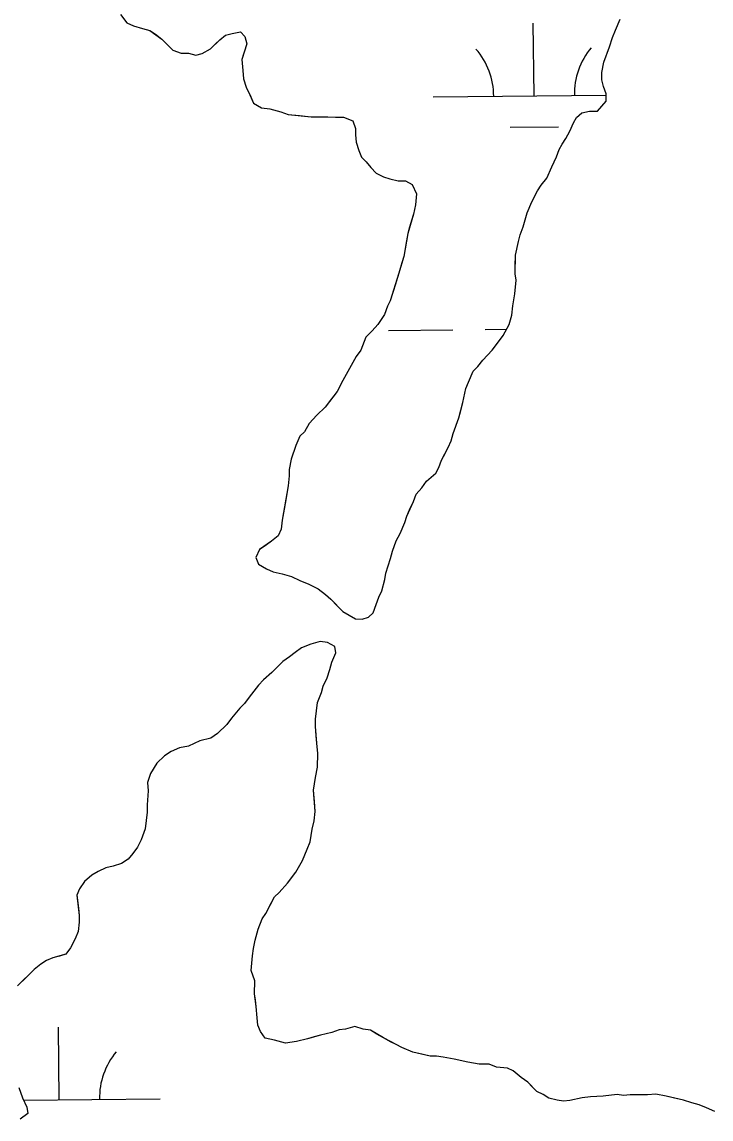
# Model space of a CAD drawing. Extents: x 3734862 to 3772949, y 391520 to 417239.
# Drawn here: x 3748991 to 3749332, y 410425 to 410968 of the extents above; entities that cross this region are included whole.
import ezdxf

# ---------------------------------------------------------------- set-up
doc = ezdxf.new("R2010")
doc.units = 0
doc.layers.add('V-TOPO-SHOR', color=7, linetype='Continuous')
doc.layers.add('V-WETL-SWMP', color=7, linetype='Continuous')

msp = doc.modelspace()

# ---------------------------------------------------------------- linework, layer by layer
at = {"layer": 'V-TOPO-SHOR'}
for points in [[(3749039.62, 410971.85), (3749042.77, 410967.69), (3749045.95, 410966.28), (3749050.51, 410964.85), (3749054.16, 410963.89), (3749056.88, 410962.02), (3749060.05, 410959.69), (3749062.76, 410956.91), (3749065.46, 410954.13), (3749069.56, 410952.71), (3749073.22, 410952.66), (3749076.87, 410951.7), (3749080.08, 410952.57), (3749084.23, 410954.8), (3749086.54, 410957.06), (3749088.86, 410959.31), (3749091.64, 410961.57), (3749094.85, 410962.44), (3749098.98, 410963.3), (3749101.23, 410960.98), (3749102.1, 410957.31), (3749100.67, 410952.76), (3749099.71, 410949.57), (3749100.1, 410944.07), (3749100.5, 410939.95), (3749101.82, 410935.82), (3749103.6, 410932.14), (3749105.38, 410927.99), (3749109.46, 410925.65), (3749113.57, 410925.14), (3749119.04, 410923.7), (3749122.68, 410922.28), (3749128.17, 410921.75), (3749134.1, 410921.22), (3749138.22, 410921.16), (3749142.34, 410921.11), (3749146, 410921.06), (3749150.11, 410921.01), (3749154.66, 410919.12), (3749155.98, 410915.44), (3749155.94, 410912.24), (3749156.35, 410908.58), (3749157.67, 410904.44), (3749159, 410901.22), (3749161.26, 410898.9), (3749163.51, 410896.13), (3749166.22, 410893.35), (3749169.85, 410891.47), (3749173.04, 410890.52), (3749177.15, 410889.55), (3749180.81, 410889.5), (3749183.98, 410887.63), (3749186.21, 410883.03), (3749185.68, 410877.54), (3749184.7, 410872.98), (3749183.75, 410869.79), (3749182.79, 410866.6), (3749181.83, 410863.41), (3749180.85, 410857.94), (3749179.86, 410852.01), (3749178.9, 410848.82), (3749177.46, 410843.8), (3749175.56, 410837.88), (3749174.6, 410834.69), (3749173.17, 410830.14), (3749171.76, 410827.41), (3749170.33, 410823.31), (3749167.07, 410818.32), (3749164.28, 410815.16), (3749161.04, 410812), (3749158.67, 410805.63), (3749156.34, 410802.45), (3749153.06, 410796.55), (3749149.78, 410790.65), (3749146.96, 410785.2), (3749144.17, 410781.57), (3749140.92, 410777.5), (3749136.75, 410773.43)], [(3749278.02, 410943.12), (3749279, 410948.14), (3749281.85, 410955.88), (3749283.28, 410960.43), (3749284.7, 410964.07), (3749287.06, 410969.53)], [(3749136.75, 410773.43), (3749133.04, 410769.37), (3749130.69, 410765.28), (3749128.38, 410763.02), (3749126.49, 410758.48), (3749124.11, 410751.65), (3749123.13, 410746.62), (3749123.09, 410743.42), (3749122.57, 410738.4), (3749121.57, 410732.47), (3749120.59, 410726.99), (3749119.6, 410721.51), (3749119.08, 410716.95), (3749117.67, 410713.76), (3749114.43, 410711.06), (3749111.2, 410708.82), (3749108.43, 410707.02), (3749106.55, 410702.93), (3749107.88, 410699.71), (3749111.97, 410697.37), (3749115.15, 410695.96), (3749119.71, 410694.98), (3749124.27, 410693.55), (3749128.36, 410691.67), (3749132.91, 410689.78), (3749137.45, 410687.43), (3749141.08, 410684.64), (3749143.79, 410682.32), (3749146.95, 410679.07), (3749149.66, 410676.29), (3749152.83, 410674.42), (3749156.01, 410672.55), (3749159.21, 410672.51), (3749162.43, 410673.38), (3749164.74, 410675.64), (3749166.17, 410679.74), (3749167.59, 410683.38), (3749169, 410686.56), (3749170.45, 410692.03), (3749170.95, 410695.23), (3749173.33, 410702.51), (3749174.29, 410706.16), (3749176.19, 410711.17), (3749178.06, 410714.8), (3749180.42, 410720.26), (3749181.38, 410723.45), (3749182.79, 410726.63), (3749184.68, 410730.73), (3749186.1, 410734.37), (3749188.88, 410737.53), (3749191.21, 410740.7), (3749195.84, 410744.76), (3749197.24, 410747.48), (3749198.66, 410751.13), (3749200.54, 410754.76), (3749201.95, 410757.49), (3749203.36, 410760.67), (3749204.33, 410764.32), (3749207.17, 410772.06), (3749208.13, 410775.7), (3749209.1, 410779.81), (3749210.56, 410786.65), (3749211.98, 410789.83), (3749214.34, 410795.29), (3749216.65, 410797.55), (3749218.98, 410800.72), (3749223.62, 410805.69), (3749226.87, 410809.77), (3749229.21, 410812.93), (3749232.02, 410818.39), (3749233.45, 410822.94), (3749233.97, 410827.51), (3749234.96, 410833.45), (3749235.51, 410840.3), (3749235.09, 410843.51), (3749235.14, 410847.17), (3749235.21, 410852.65), (3749236.67, 410859.49), (3749237.63, 410862.68), (3749239.06, 410866.78), (3749240.98, 410873.62), (3749243.33, 410879.08), (3749246.15, 410884.53), (3749248.01, 410887.25), (3749250.81, 410890.87), (3749253.17, 410896.33), (3749255.52, 410901.33), (3749256.94, 410904.97), (3749258.35, 410907.7), (3749260.21, 410910.42), (3749262.09, 410914.05), (3749263.97, 410918.15), (3749265.38, 410920.87), (3749268.15, 410923.12), (3749271.82, 410923.99), (3749275.94, 410923.93), (3749280.12, 410928.91), (3749280.17, 410932.57), (3749278.84, 410936.25), (3749277.97, 410939.46), (3749278.02, 410943.12)], [(3749122.28, 410541.71), (3749126.47, 410547.15), (3749129.75, 410553.05), (3749132.11, 410558.51), (3749133.53, 410562.15), (3749134.03, 410565.35), (3749134.53, 410568.54), (3749135.5, 410572.65), (3749136.01, 410577.21), (3749135.62, 410582.25), (3749135.23, 410587.74), (3749136.23, 410594.14), (3749137.21, 410599.15), (3749137.3, 410606.01), (3749136.91, 410611.05), (3749136.5, 410614.72), (3749136.1, 410619.29), (3749136.15, 410622.95), (3749136.66, 410627.06), (3749137.18, 410631.17), (3749139.07, 410636.18), (3749140.03, 410639.37), (3749141.91, 410643.46), (3749143.33, 410647.56), (3749144.3, 410651.21), (3749146.19, 410655.76), (3749145.77, 410658.96), (3749142.14, 410660.84), (3749138.48, 410661.34), (3749133.89, 410660.03), (3749129.29, 410658.26), (3749126.06, 410656.02), (3749123.29, 410653.77), (3749120.06, 410651.52), (3749117.74, 410649.27), (3749114.5, 410646.11), (3749110.33, 410642.5), (3749108.01, 410639.79), (3749103.36, 410633.9), (3749101.03, 410630.73), (3749098.72, 410628.47), (3749094.54, 410623.49), (3749092.21, 410620.33), (3749087.57, 410615.81), (3749084.34, 410613.57), (3749078.84, 410612.27), (3749073.31, 410609.59), (3749068.73, 410608.74), (3749064.59, 410606.96), (3749061.35, 410604.72), (3749057.65, 410601.11), (3749054.38, 410596.12), (3749052.95, 410591.56), (3749053.35, 410587.44), (3749052.81, 410580.59), (3749052.76, 410576.93), (3749052.25, 410572.82), (3749051.74, 410568.71), (3749049.83, 410563.24), (3749047.96, 410559.61), (3749045.63, 410556.44), (3749043.31, 410553.72), (3749040.08, 410551.48), (3749035.94, 410550.16), (3749032.27, 410549.29)], [(3749032.27, 410549.29), (3749028.59, 410547.51), (3749025.36, 410545.72), (3749021.66, 410542.57), (3749019.33, 410538.94), (3749017.92, 410535.76), (3749018.75, 410529.34), (3749019.16, 410525.68), (3749019.11, 410522.48), (3749018.6, 410517.91), (3749017.18, 410514.27), (3749014.83, 410509.73), (3749012.5, 410506.55), (3749009.29, 410505.68), (3749006.08, 410504.81), (3749002.86, 410503.48), (3749000.09, 410501.69), (3748996.85, 410498.98), (3748993.14, 410495.37), (3748988.51, 410490.86)], [(3749184.31, 410458.11), (3749178.86, 410460.47), (3749176.13, 410461.88), (3749173.4, 410463.28), (3749169.77, 410465.16), (3749166.59, 410467.03), (3749163.42, 410468.91), (3749159.76, 410469.41), (3749155.66, 410470.84), (3749151.07, 410469.52), (3749147.87, 410469.11), (3749144.19, 410467.78), (3749138.68, 410466.48), (3749135.47, 410465.61), (3749132.25, 410464.74), (3749126.75, 410463.44), (3749121.25, 410462.6), (3749115.78, 410464.04), (3749111.22, 410465.01), (3749108.97, 410468.24), (3749107.64, 410471.46), (3749107.23, 410475.13), (3749106.85, 410480.62), (3749106.43, 410483.83), (3749106.02, 410487.04), (3749106.1, 410493.44), (3749104.34, 410498.49), (3749104.89, 410505.8), (3749105.4, 410509.46), (3749106.36, 410513.56), (3749107.81, 410519.03), (3749109.7, 410524.04), (3749111.57, 410526.76), (3749114.38, 410532.21), (3749115.79, 410534.94), (3749118.11, 410537.19), (3749122.28, 410541.71)], [(3749333.96, 410428.71), (3749329.87, 410430.59), (3749326.23, 410432.01), (3749322.58, 410432.98), (3749318.48, 410434.4), (3749313.92, 410435.38), (3749309.82, 410436.35), (3749304.8, 410437.33), (3749300.68, 410436.92), (3749296.1, 410436.98), (3749291.99, 410437.04), (3749288.78, 410436.62), (3749285.59, 410437.12), (3749278.71, 410436.29), (3749272.31, 410435.92), (3749268.18, 410435.52), (3749262.22, 410434.22), (3749259.01, 410433.81), (3749255.82, 410434.31), (3749251.71, 410435.27), (3749248.99, 410437.14), (3749245.81, 410438.55), (3749243.55, 410440.87), (3749241.3, 410443.19), (3749238.12, 410445.52), (3749234.05, 410448.77), (3749231.33, 410450.18), (3749225.84, 410450.71), (3749222.2, 410452.13), (3749217.17, 410452.19), (3749211.7, 410453.18), (3749204.85, 410454.64), (3749199.38, 410455.63), (3749196.18, 410456.13), (3749192.98, 410456.17), (3749188.88, 410457.14), (3749184.31, 410458.11)], [(3748989.22, 410440.54), (3748990.99, 410435.48), (3748993.22, 410430.88), (3748993.63, 410427.67), (3748989.94, 410424.97)]]:
    msp.add_lwpolyline(points, dxfattribs=at)
at = {"layer": 'V-WETL-SWMP'}
for p, q in [((3749244.43, 410931.55), (3749244.05, 410967.55)), ((3749194.43, 410931.02), (3749280.16, 410931.92)), ((3749232.6, 410915.99), (3749256.59, 410916.24)), ((3749172.25, 410815.35), (3749204.25, 410815.68)), ((3749220.24, 410815.85), (3749230.77, 410815.96)), ((3749009.2, 410434.5), (3749008.82, 410470.5)), ((3748991.55, 410434.31), (3749059.19, 410435.03))]:
    msp.add_line(p, q, dxfattribs=at)
for points in [[(3749039.62, 410971.85), (3749042.77, 410967.69), (3749045.95, 410966.28), (3749050.51, 410964.85), (3749054.16, 410963.88), (3749060.05, 410959.69), (3749065.46, 410954.13), (3749069.56, 410952.71), (3749073.22, 410952.66), (3749076.87, 410951.7), (3749080.08, 410952.57), (3749084.23, 410954.8), (3749088.86, 410959.31), (3749091.63, 410961.57), (3749094.85, 410962.44), (3749098.98, 410963.3), (3749101.23, 410960.98), (3749102.1, 410957.31), (3749099.71, 410949.57), (3749100.1, 410944.07), (3749100.5, 410939.95), (3749101.82, 410935.82), (3749103.6, 410932.13), (3749105.38, 410927.99), (3749109.46, 410925.65), (3749113.57, 410925.14), (3749119.04, 410923.7), (3749122.68, 410922.28), (3749134.1, 410921.21), (3749150.11, 410921.01), (3749154.66, 410919.12), (3749155.98, 410915.44), (3749155.94, 410912.24), (3749156.35, 410908.57), (3749157.67, 410904.44), (3749159, 410901.22), (3749161.26, 410898.9), (3749163.51, 410896.13), (3749166.22, 410893.35), (3749169.85, 410891.47), (3749173.04, 410890.52), (3749177.15, 410889.55), (3749180.8, 410889.5), (3749183.98, 410887.63), (3749186.21, 410883.03), (3749185.68, 410877.54), (3749184.7, 410872.98), (3749181.83, 410863.41), (3749179.86, 410852), (3749177.46, 410843.8), (3749173.17, 410830.14), (3749171.76, 410827.41), (3749170.33, 410823.31), (3749167.07, 410818.32), (3749164.28, 410815.16), (3749161.04, 410812), (3749158.67, 410805.62), (3749156.34, 410802.45), (3749149.78, 410790.65), (3749146.96, 410785.19), (3749140.92, 410777.5), (3749136.75, 410773.43), (3749133.03, 410769.37), (3749130.69, 410765.28)], [(3749130.69, 410765.28), (3749128.38, 410763.02), (3749126.49, 410758.47), (3749124.11, 410751.64), (3749123.13, 410746.62), (3749123.09, 410743.42), (3749122.57, 410738.4), (3749119.6, 410721.51), (3749119.08, 410716.95), (3749117.67, 410713.76), (3749114.43, 410711.06), (3749108.43, 410707.02), (3749106.55, 410702.93), (3749107.88, 410699.71), (3749111.97, 410697.37), (3749115.15, 410695.96), (3749119.71, 410694.98), (3749124.27, 410693.55), (3749128.36, 410691.67), (3749132.91, 410689.78), (3749137.45, 410687.43), (3749141.08, 410684.64), (3749143.79, 410682.32), (3749149.66, 410676.29), (3749156.01, 410672.55), (3749159.21, 410672.51), (3749162.43, 410673.38), (3749164.74, 410675.64), (3749166.17, 410679.74), (3749167.59, 410683.38), (3749169, 410686.56), (3749170.45, 410692.03), (3749170.95, 410695.23), (3749173.33, 410702.51), (3749174.29, 410706.16), (3749176.19, 410711.17), (3749178.06, 410714.8), (3749180.42, 410720.26), (3749181.38, 410723.45), (3749184.68, 410730.73), (3749186.1, 410734.37), (3749188.88, 410737.53), (3749191.21, 410740.7), (3749195.84, 410744.76), (3749197.24, 410747.49), (3749198.66, 410751.13), (3749201.95, 410757.49), (3749203.36, 410760.67), (3749204.33, 410764.32), (3749207.17, 410772.06), (3749209.1, 410779.81), (3749210.56, 410786.65), (3749214.34, 410795.29), (3749216.65, 410797.55), (3749218.98, 410800.72), (3749223.62, 410805.69), (3749226.88, 410809.77), (3749229.2, 410812.94), (3749232.02, 410818.39), (3749233.45, 410822.94), (3749233.97, 410827.51), (3749234.96, 410833.45), (3749235.51, 410840.3), (3749235.09, 410843.51), (3749235.21, 410852.65), (3749236.67, 410859.49), (3749237.63, 410862.68), (3749239.06, 410866.78), (3749240.98, 410873.62), (3749243.33, 410879.08), (3749246.15, 410884.53), (3749248.01, 410887.25), (3749250.81, 410890.87), (3749253.16, 410896.33), (3749255.52, 410901.33), (3749256.94, 410904.97), (3749258.35, 410907.7), (3749260.21, 410910.42), (3749262.09, 410914.05), (3749263.97, 410918.15), (3749265.38, 410920.87), (3749268.15, 410923.12), (3749271.82, 410923.99), (3749275.94, 410923.93), (3749280.12, 410928.91), (3749280.17, 410932.57), (3749278.84, 410936.25), (3749277.97, 410939.46), (3749278.02, 410943.12), (3749279, 410948.14), (3749281.85, 410955.88), (3749283.28, 410960.43), (3749284.7, 410964.07), (3749287.06, 410969.53)], [(3749262.22, 410434.22), (3749259.01, 410433.81), (3749255.82, 410434.31), (3749251.71, 410435.27), (3749248.99, 410437.14), (3749245.81, 410438.55), (3749241.3, 410443.19), (3749238.12, 410445.52), (3749234.05, 410448.77), (3749231.32, 410450.18), (3749225.84, 410450.71), (3749222.2, 410452.13), (3749217.17, 410452.19), (3749211.69, 410453.18), (3749204.85, 410454.64), (3749199.38, 410455.63), (3749196.18, 410456.13), (3749192.98, 410456.17), (3749184.31, 410458.11), (3749178.86, 410460.47), (3749173.4, 410463.29), (3749169.77, 410465.16), (3749163.41, 410468.91), (3749159.76, 410469.41), (3749155.66, 410470.84), (3749151.07, 410469.52), (3749147.86, 410469.11), (3749144.19, 410467.78), (3749138.68, 410466.48), (3749132.25, 410464.74), (3749126.75, 410463.44), (3749121.25, 410462.6), (3749115.78, 410464.04), (3749111.22, 410465.01), (3749108.97, 410468.24), (3749107.64, 410471.46), (3749107.23, 410475.13), (3749106.85, 410480.62), (3749106.02, 410487.04), (3749106.1, 410493.44), (3749104.34, 410498.49), (3749104.89, 410505.8), (3749105.4, 410509.46), (3749106.36, 410513.56), (3749107.81, 410519.03), (3749109.7, 410524.04), (3749111.57, 410526.76), (3749115.79, 410534.94), (3749118.11, 410537.19), (3749122.28, 410541.71), (3749126.47, 410547.15), (3749129.75, 410553.05), (3749132.11, 410558.51), (3749133.53, 410562.15), (3749134.53, 410568.54), (3749135.5, 410572.65), (3749136.01, 410577.21), (3749135.23, 410587.74), (3749136.23, 410594.13), (3749137.21, 410599.15), (3749137.3, 410606.01), (3749136.91, 410611.05), (3749136.1, 410619.29), (3749136.15, 410622.95), (3749137.18, 410631.17), (3749139.07, 410636.18), (3749140.03, 410639.37), (3749141.91, 410643.46), (3749143.33, 410647.56), (3749144.3, 410651.21), (3749146.19, 410655.76), (3749145.77, 410658.96), (3749142.14, 410660.84), (3749138.48, 410661.35), (3749133.89, 410660.03), (3749129.29, 410658.26), (3749126.06, 410656.02), (3749123.29, 410653.77), (3749120.06, 410651.52), (3749114.5, 410646.11), (3749110.33, 410642.5), (3749108.01, 410639.79), (3749103.36, 410633.9), (3749101.03, 410630.73), (3749098.72, 410628.47), (3749094.54, 410623.5), (3749092.21, 410620.33), (3749087.57, 410615.81), (3749084.34, 410613.57), (3749078.84, 410612.27), (3749073.31, 410609.59), (3749068.73, 410608.74), (3749064.59, 410606.96), (3749061.35, 410604.72), (3749057.65, 410601.11), (3749054.38, 410596.12), (3749052.95, 410591.56), (3749053.35, 410587.44), (3749052.81, 410580.59), (3749052.76, 410576.93), (3749051.74, 410568.71)], [(3749051.74, 410568.71), (3749049.83, 410563.24), (3749047.96, 410559.61), (3749045.63, 410556.44), (3749043.31, 410553.72), (3749040.08, 410551.48), (3749035.94, 410550.16), (3749032.27, 410549.29), (3749028.59, 410547.51), (3749025.36, 410545.73), (3749021.66, 410542.57), (3749019.33, 410538.94), (3749017.92, 410535.76), (3749019.16, 410525.68), (3749019.11, 410522.48), (3749018.6, 410517.91), (3749017.18, 410514.27), (3749014.83, 410509.73), (3749012.5, 410506.55), (3749006.08, 410504.81), (3749002.85, 410503.48), (3749000.09, 410501.69), (3748996.85, 410498.98), (3748988.51, 410490.86)], [(3748989.23, 410440.53), (3748990.99, 410435.48), (3748993.22, 410430.88), (3748993.63, 410427.67), (3748989.94, 410424.97)], [(3749333.96, 410428.71), (3749329.87, 410430.59), (3749326.23, 410432.01), (3749322.58, 410432.98), (3749318.48, 410434.4), (3749309.82, 410436.35), (3749304.8, 410437.33), (3749300.68, 410436.92), (3749291.99, 410437.04), (3749288.78, 410436.62), (3749285.59, 410437.12), (3749278.71, 410436.29), (3749272.31, 410435.92), (3749268.18, 410435.52), (3749262.22, 410434.22)]]:
    msp.add_lwpolyline(points, dxfattribs=at)
for centre, start, end in [((3749189.19, 410931.44), 359.8334, 41.377), ((3749299.67, 410932.61), 139.8334, 181.377), ((3749064.43, 410435.56), 139.8334, 181.377)]:
    msp.add_arc(centre, 35.25, start, end, dxfattribs=at)

doc.saveas('drawing.dxf')
